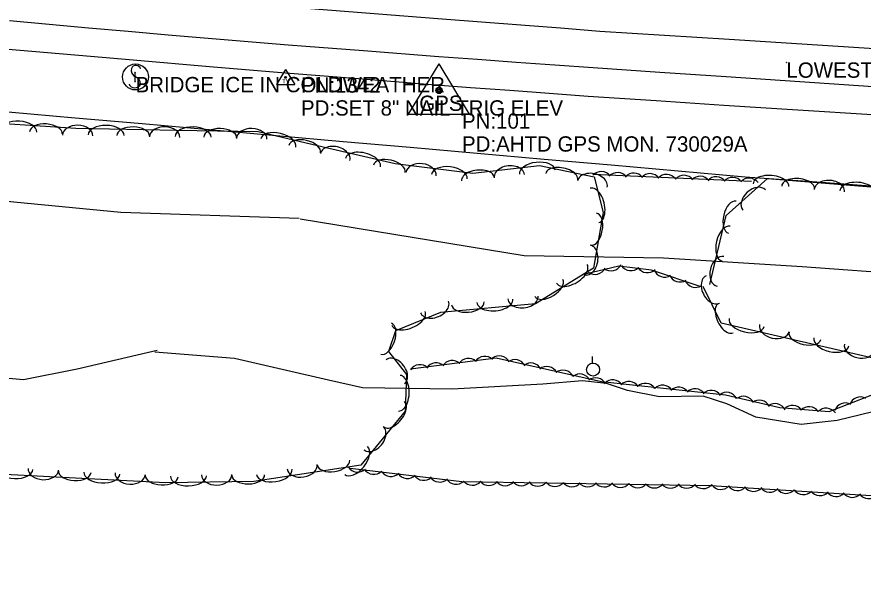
# Model space of a CAD drawing. Extents: x 1441650 to 1491889, y 345904 to 358319.
# Drawn here: x 1481721.1 to 1481997.4, y 345953.9 to 346142.2 of the extents above; entities that cross this region are included whole.
import ezdxf

# ---------------------------------------------------------------- set-up
doc = ezdxf.new("R2010")
doc.units = 0
for name, color, linetype in [('S_EDGE_PAVEMENT', 7, 'Continuous'), ('S_MSC_PT_SYM', 7, 'Continuous'), ('S_PAVEMENT_CROWN', 7, 'Continuous'), ('S_PRIMARY_CTL', 7, 'Continuous'), ('S_PRIMARY_CTL_ANNOT', 7, 'Continuous'), ('S_SECONDARY_CTL', 7, 'Continuous'), ('S_SECONDARY_CTL_ANNOT', 7, 'Continuous'), ('S_SHOULDER', 7, 'Continuous'), ('S_SIGN', 7, 'Continuous'), ('S_SIGN_ANNOT', 7, 'Continuous'), ('S_STREAM', 7, 'Continuous'), ('S_SURVEY_TEXT_ANNOT', 7, 'Continuous'), ('S_TREE', 7, 'Continuous'), ('S_UTILITY_POLE', 7, 'Continuous')]:
    doc.layers.add(name, color=color, linetype=linetype)

msp = doc.modelspace()

# ---------------------------------------------------------------- linework, layer by layer
at = {"layer": 'S_EDGE_PAVEMENT'}
msp.add_lwpolyline([(1481718.65, 346141.01), (1481731.56, 346139.84), (1481744.48, 346138.66), (1481757.39, 346137.49), (1481770.47, 346136.39), (1481783.55, 346135.3), (1481796.63, 346134.2), (1481809.71, 346133.11), (1481834.3, 346131.19), (1481858.9, 346129.28), (1481871.5, 346128.36), (1481884.11, 346127.45), (1481896.71, 346126.53), (1481909.31, 346125.62), (1481931.01, 346124.15), (1481952.71, 346122.68), (1481976.73, 346121.08), (1482000.74, 346119.48)], dxfattribs=at)
at = {"layer": 'S_MSC_PT_SYM'}
for points in [[(1481972.38, 346127.31), (1481972.38, 346127.36), (1481972.38, 346127.31), (1481972.33, 346127.31), (1481972.38, 346127.31), (1481972.38, 346127.26), (1481972.38, 346127.31), (1481972.43, 346127.31)], [(1481759.68, 346124.08), (1481759.68, 346124.13), (1481759.68, 346124.08), (1481759.63, 346124.08), (1481759.68, 346124.08), (1481759.68, 346124.03), (1481759.68, 346124.08), (1481759.73, 346124.08)], [(1481759.65, 346121.02), (1481759.65, 346121.07), (1481759.65, 346121.02), (1481759.6, 346121.02), (1481759.65, 346121.02), (1481759.65, 346120.97), (1481759.65, 346121.02), (1481759.7, 346121.02)]]:
    msp.add_lwpolyline(points, dxfattribs=at)
at = {"layer": 'S_PAVEMENT_CROWN'}
msp.add_lwpolyline([(1481707.25, 346154.31), (1481731.1, 346152.03), (1481754.94, 346149.76), (1481768.72, 346148.69), (1481782.49, 346147.61), (1481796.26, 346146.54), (1481810.03, 346145.46), (1481822.51, 346144.49), (1481834.99, 346143.53), (1481847.47, 346142.56), (1481859.95, 346141.59), (1481872.82, 346140.59), (1481885.69, 346139.59), (1481898.56, 346138.58), (1481911.43, 346137.58), (1481932.58, 346136.25), (1481953.73, 346134.93), (1481977.43, 346133.4), (1482001.13, 346131.87)], dxfattribs=at)
at = {"layer": 'S_PRIMARY_CTL'}
for p, q in [((1481858.92, 346126.88), (1481848.88, 346110.37)), ((1481858.92, 346126.88), (1481868.74, 346110.37)), ((1481848.88, 346110.37), (1481868.74, 346110.37))]:
    msp.add_line(p, q, dxfattribs=at)
for radius in [1.04, 0.609, 0.344]:
    msp.add_circle((1481858.92, 346118.18), radius, dxfattribs=at)
at = {"layer": 'S_SECONDARY_CTL'}
for p, q in [((1481808.84, 346125.06), (1481805.83, 346120.11)), ((1481808.84, 346125.06), (1481811.79, 346120.11)), ((1481805.83, 346120.11), (1481811.79, 346120.11))]:
    msp.add_line(p, q, dxfattribs=at)
for radius in [0.311, 0.183, 0.103]:
    msp.add_circle((1481808.84, 346122.45), radius, dxfattribs=at)
at = {"layer": 'S_SHOULDER'}
msp.add_lwpolyline([(1481717.07, 346131.75), (1481731.07, 346130.54), (1481745.07, 346129.33), (1481759.07, 346128.12), (1481783.95, 346126.03), (1481808.83, 346123.94), (1481832.63, 346122.03), (1481856.43, 346120.12), (1481869.24, 346119.16), (1481882.05, 346118.21), (1481894.86, 346117.26), (1481907.66, 346116.3), (1481929.81, 346114.84), (1481951.96, 346113.37), (1481976.15, 346111.83), (1482000.34, 346110.28)], dxfattribs=at)
at = {"layer": 'S_SIGN'}
msp.add_line((1481759.65, 346121.02), (1481759.68, 346124.08), dxfattribs=at)
msp.add_circle((1481759.82, 346122.57), 4.24, dxfattribs=at)
for centre, radius, start, end in [((1481760.98, 346124.83), 2.55, 167.1196, 241.9813), ((1481759.94, 346124.73), 1.62, 16.5258, 156.8957), ((1481759.11, 346120.29), 2.38, 358.6529, 73.7063), ((1481759.55, 346121.17), 2.17, 204.641, 335.359)]:
    msp.add_arc(centre, radius, start, end, dxfattribs=at)
at = {"layer": 'S_STREAM'}
for points in [[(1481412.04, 346116.69), (1481447.37, 346110.81), (1481499.7, 346106.56), (1481551.05, 346102.2), (1481595.02, 346097.42), (1481628.76, 346090.75), (1481661.98, 346087.35), (1481692.26, 346084.49), (1481720.11, 346081.81), (1481755.02, 346078.35), (1481813.27, 346076.4)], [(1481813.61, 346076.27), (1481886.71, 346064.19), (1481932.28, 346063.53), (1481977.57, 346060.61), (1482013.31, 346057.99)], [(1481766.85, 346033.19), (1481740.81, 346027.11), (1481723.23, 346023.58), (1481700.2, 346025.73), (1481682.22, 346027.8), (1481670.37, 346033.2), (1481653.63, 346042.33), (1481634.39, 346046.88), (1481606.71, 346053.36), (1481590.41, 346052.3), (1481567.17, 346052.83), (1481544.37, 346052.09), (1481520.58, 346053.85), (1481499.78, 346057.19), (1481480.07, 346061.42), (1481460.01, 346062.09), (1481440.26, 346062.07)], [(1482008.21, 346014.99), (1481988.92, 346010.32), (1481977.24, 346009.06), (1481962.4, 346011.38), (1481952.95, 346015.81), (1481945.23, 346018.32), (1481930.95, 346018.08), (1481920.43, 346020.08), (1481913.66, 346022.41), (1481905.74, 346023.28), (1481892.85, 346022.15), (1481863.25, 346020.55), (1481833.93, 346020.96), (1481822.82, 346023.52), (1481809.12, 346026.67), (1481792.12, 346030.57), (1481766.14, 346032.66)]]:
    msp.add_lwpolyline(points, dxfattribs=at)
at = {"layer": 'S_TREE'}
for points in [[(1481718.17, 346111.18), (1481740.05, 346109.25), (1481761.93, 346107.32), (1481783.82, 346105.4), (1481805.7, 346103.47), (1481827.58, 346101.54), (1481849.46, 346099.61), (1481871.34, 346097.68), (1481893.23, 346095.75), (1481915.11, 346093.82), (1481936.99, 346091.89), (1481958.87, 346089.96), (1481982.31, 346088.29), (1482005.75, 346086.61)], [(1481718.17, 346111.18), (1481740.05, 346109.25), (1481761.93, 346107.32), (1481783.82, 346105.4), (1481805.7, 346103.47), (1481827.58, 346101.54), (1481849.46, 346099.61), (1481871.34, 346097.68), (1481893.23, 346095.75), (1481915.11, 346093.82), (1481936.99, 346091.89), (1481958.87, 346089.96), (1481982.31, 346088.29), (1482005.75, 346086.61)], [(1481703.79, 346108.25), (1481740.36, 346105.82), (1481773.28, 346105.22), (1481799.89, 346104.71), (1481821.05, 346099.78), (1481844.64, 346094.27), (1481869.96, 346091.19), (1481891.74, 346093.68), (1481909.57, 346089.94), (1481912.49, 346078.24), (1481909.38, 346060.13), (1481890.48, 346048.49), (1481859.39, 346045.66), (1481844.75, 346039.63), (1481842.47, 346032.92), (1481848.34, 346025.37), (1481847.84, 346013.38), (1481833.36, 345995.76), (1481798.49, 345990.42), (1481769.58, 345989.96), (1481700.27, 345993.52)], [(1481909.2, 346090.81), (1481960.92, 346088.48)], [(1481947.4, 346054.76), (1481952.67, 346077.32), (1481966.17, 346089.42), (1482040.52, 346083.45), (1482117.14, 346075.18), (1482200.67, 346064.28), (1482274.64, 346058.94), (1482336.34, 346062.96), (1482371.34, 346062.31), (1482403.59, 346054.88), (1482410.98, 346036.6), (1482402.11, 346006.35), (1482367.53, 346007.32), (1482324.01, 346007.37), (1482213.19, 346016.51), (1482173.46, 346018.85), (1482093.9, 346037.14), (1482035.66, 346026.88), (1482004.43, 346029.84), (1481951.05, 346042.14), (1481945.18, 346054.12)], [(1481944.51, 346054.04), (1481928.33, 346059.45), (1481917.64, 346060.75), (1481906.67, 346058.1)], [(1481849.58, 346027.22), (1481877.59, 346030.78), (1481911.94, 346023.03), (1481952.48, 346018.67), (1481970.2, 346014.59), (1481986.32, 346013.31), (1482006.47, 346021.09), (1482023.17, 346018.82), (1482051.44, 346021.7), (1482070.07, 346032.61)], [(1482401.37, 346005.5), (1482384.21, 345967.07), (1482375.66, 345956.28), (1482347.85, 345953.95), (1482310.81, 345962.95), (1482240.34, 345973.71), (1482129.66, 345983.34), (1482082.62, 345982.37), (1482022.77, 345984.3), (1481947.65, 345989.01), (1481866.38, 345990.24), (1481829.87, 345994.64)]]:
    msp.add_lwpolyline(points, dxfattribs=at)
for centre, start, end in [((1481909.87, 346061.68), 232.7968, 334.3937), ((1481915.07, 346062.87), 232.7968, 334.3937), ((1481921.58, 346062.92), 212.2624, 313.8593), ((1481926.98, 346062.26), 212.2624, 313.8593), ((1481932.61, 346060.82), 200.7126, 302.3095), ((1481937.64, 346059.22), 200.7126, 302.3095), ((1481942.68, 346057.46), 200.7126, 302.3095)]:
    msp.add_arc(centre, 3.64, start, end, dxfattribs=at)
for centre, major_axis, ratio, start_param, end_param in [((1481721.71, 346104.93), (-5.86, 0.39), 0.550075, 3.141593, 6.283185), ((1481730.56, 346104.34), (-5.33, 0.35), 0.540695, 3.141593, 6.283185), ((1481740.94, 346103.42), (-4.95, 0.09), 0.685305, 3.141593, 6.283185), ((1481750.2, 346103.52), (-5.87, 0.11), 0.550076, 3.141593, 6.283185), ((1481759.07, 346103.36), (-5.35, 0.1), 0.540695, 3.141593, 6.283185), ((1481769.36, 346102.91), (-4.95, 0.09), 0.685305, 3.141593, 6.283185), ((1481778.62, 346103), (-5.87, 0.11), 0.550075, 3.141593, 6.283185), ((1481787.49, 346102.83), (-5.35, 0.1), 0.540695, 3.141593, 6.283185), ((1481797.78, 346102.37), (-4.95, 0.1), 0.685305, 3.141593, 6.283185), ((1481806.41, 346101.01), (-5.71, 1.33), 0.550383, 3.141722, 6.283314), ((1481815.04, 346099), (-5.2, 1.21), 0.540997, 3.141718, 6.28331), ((1481825.01, 346096.41), (-4.82, 1.13), 0.686231, 3.141921, 6.283514), ((1481834.07, 346094.56), (-5.71, 1.33), 0.550818, 3.141793, 6.283386), ((1481842.69, 346092.55), (-5.2, 1.21), 0.541425, 3.141787, 6.283379), ((1481853.08, 346090.85), (-4.92, 0.6), 0.685304, 3.141593, 6.283185), ((1481862.3, 346089.99), (-5.83, 0.71), 0.550074, 3.141593, 6.283185), ((1481881.87, 346090.15), (-4.92, -0.56), 0.685466, 3.141504, 6.283097), ((1481891.03, 346091.46), (-5.83, -0.67), 0.550204, 3.141539, 6.283131), ((1481871.61, 346089.24), (-5.31, -0.61), 0.540821, 3.14154, 6.283133), ((1481899.02, 346089.98), (-5.21, 1.09), 0.542664, 3.141906, 6.283499), ((1481909.02, 346087.62), (-4.83, 1.01), 0.687801, 3.142125, 6.283718), ((1481911.9, 346088.02), (-0.16, -3.64), 0.999372, 2.254992, 4.028193), ((1481917.22, 346087.71), (-0.16, -3.64), 0.999372, 2.254992, 4.028193), ((1481922.5, 346087.55), (-0.16, -3.64), 0.999372, 2.254992, 4.028193), ((1481927.79, 346087.34), (-0.16, -3.64), 0.999372, 2.254992, 4.028193), ((1481933.23, 346087.1), (-0.16, -3.64), 0.999372, 2.254992, 4.028193), ((1481938.86, 346086.81), (-0.16, -3.64), 0.999372, 2.254992, 4.028193), ((1481967.34, 346087.21), (-5.85, 0.47), 0.544954, 3.141681, 6.283274), ((1481944.18, 346086.5), (-0.16, -3.64), 0.999372, 2.254992, 4.028193), ((1481949.46, 346086.33), (-0.16, -3.64), 0.999372, 2.254992, 4.028193), ((1481954.76, 346086.13), (-0.16, -3.64), 0.999372, 2.254992, 4.028193), ((1481960.19, 346085.88), (-0.16, -3.64), 0.999372, 2.254992, 4.028193), ((1481976.18, 346086.5), (-5.33, 0.43), 0.535661, 3.141678, 6.283271), ((1481986.43, 346085.42), (-4.94, 0.4), 0.678925, 3.141736, 6.283329), ((1481995.68, 346084.94), (-5.85, 0.47), 0.544954, 3.141681, 6.283274), ((1481909.71, 346080.62), (-1.4, 5.62), 0.557182, 3.142368, 6.283961), ((1481961.86, 346082.37), (-3.69, -3.31), 0.682028, 3.141593, 6.283185), ((1481954.72, 346076.75), (-1.22, -5.21), 0.540526, 3.141593, 6.283185), ((1481909.41, 346072.85), (0.91, 5.26), 0.541536, 3.141784, 6.283376), ((1481952.7, 346068.11), (-1.34, -5.71), 0.549903, 3.141593, 6.283185), ((1481907.41, 346062.76), (0.84, 4.88), 0.686371, 3.141916, 6.283509), ((1481950.84, 346059.04), (-1.13, -4.83), 0.685091, 3.141593, 6.283185), ((1481902.32, 346058.27), (4.99, 3.07), 0.551021, 3.141569, 6.283162), ((1481948.3, 346053.15), (2.18, -4.45), 0.683963, 3.139924, 6.281517), ((1481894.78, 346053.63), (4.54, 2.8), 0.541624, 3.14157, 6.283162), ((1481857.44, 346047.43), (4.58, 1.89), 0.68533, 3.141577, 6.28317), ((1481868.33, 346048.6), (5.32, 0.48), 0.54098, 3.141511, 6.283103), ((1481877.16, 346049.4), (5.84, 0.53), 0.550365, 3.141508, 6.283101), ((1481886.35, 346050.5), (4.93, 0.45), 0.685666, 3.141454, 6.283047), ((1481952.6, 346043.79), (2.35, -4.8), 0.539637, 3.140604, 6.282197), ((1481848.98, 346043.67), (5.43, 2.23), 0.550095, 3.141583, 6.283176), ((1481959.38, 346042.38), (5.72, -1.32), 0.545113, 3.141593, 6.283185), ((1481841.64, 346037.08), (1.72, 5.06), 0.540696, 3.141593, 6.283185), ((1481968.46, 346040.55), (4.83, -1.11), 0.679123, 3.141593, 6.283185), ((1481978.44, 346037.99), (5.21, -1.2), 0.535818, 3.141593, 6.283185), ((1481987.08, 346036), (5.72, -1.32), 0.545113, 3.141593, 6.283185), ((1481996.17, 346034.17), (4.83, -1.11), 0.679123, 3.141593, 6.283185), ((1481844.64, 346026.25), (-3.03, 3.89), 0.689228, 3.140689, 6.282282), ((1481863.25, 346026.28), (-3.61, -0.46), 0.999899, 3.825789, 5.598989), ((1481868.5, 346026.98), (-3.61, -0.46), 0.999899, 3.825789, 5.598989), ((1481873.9, 346027.67), (-3.61, -0.46), 0.999899, 3.825789, 5.598989), ((1481878.56, 346027.84), (-3.55, 0.8), 0.999925, 3.825789, 5.598989), ((1481883.75, 346026.59), (-3.55, 0.8), 0.999925, 3.825789, 5.598989), ((1481852.71, 346024.94), (-3.61, -0.46), 0.999899, 3.825789, 5.598989), ((1481858.02, 346025.54), (-3.61, -0.46), 0.999899, 3.825789, 5.598989), ((1481888.92, 346025.5), (-3.55, 0.8), 0.999925, 3.825789, 5.598989), ((1481894.1, 346024.37), (-3.55, 0.8), 0.999925, 3.825789, 5.598989), ((1481899.41, 346023.17), (-3.55, 0.8), 0.999925, 3.825789, 5.598989), ((1481845.96, 346019.24), (0.24, 5.82), 0.553996, 3.141113, 6.282706), ((1481904.91, 346021.89), (-3.55, 0.8), 0.999925, 3.825789, 5.598989), ((1481910.09, 346020.65), (-3.55, 0.8), 0.999925, 3.825789, 5.598989), ((1481915.64, 346019.96), (-3.64, 0.23), 0.999914, 3.782256, 5.555457), ((1481920.92, 346019.43), (-3.64, 0.23), 0.999914, 3.782256, 5.555457), ((1481926.33, 346018.84), (-3.64, 0.23), 0.999914, 3.782256, 5.555457), ((1481931.94, 346018.2), (-3.64, 0.23), 0.999914, 3.782256, 5.555457), ((1481937.23, 346017.56), (-3.64, 0.23), 0.999914, 3.782256, 5.555457), ((1481942.49, 346017.07), (-3.64, 0.23), 0.999914, 3.782256, 5.555457), ((1481947.77, 346016.54), (-3.64, 0.23), 0.999914, 3.782256, 5.555457), ((1481952.85, 346015.89), (-2.98, -2.1), 0.999832, 2.98601, 4.75921), ((1481844.26, 346012.37), (3.39, 4.13), 0.540737, 3.141578, 6.283171), ((1481958.35, 346014.59), (-2.98, -2.1), 0.999832, 2.98601, 4.75921), ((1481963.53, 346013.32), (-2.98, -2.1), 0.999832, 2.98601, 4.75921), ((1481968.69, 346012.21), (-2.98, -2.1), 0.999832, 2.98601, 4.75921), ((1481991.6, 346012.42), (-2.47, -2.68), 0.999868, 3.36872, 5.14192), ((1481996.5, 346014.39), (-2.47, -2.68), 0.999868, 3.36872, 5.14192), ((1481974.34, 346011.63), (-1.49, -3.33), 0.999215, 2.596177, 4.369378), ((1481979.76, 346011.19), (-1.49, -3.33), 0.999215, 2.596177, 4.369378), ((1481985.38, 346010.71), (-1.49, -3.33), 0.999215, 2.596177, 4.369378), ((1481837.52, 346004.57), (3.14, 3.83), 0.685359, 3.141568, 6.283161), ((1481831.84, 345997.25), (3.72, 4.54), 0.550119, 3.141578, 6.28317), ((1481824.47, 345996.54), (5.28, 0.81), 0.540697, 3.141593, 6.283185), ((1481720.43, 345994.61), (5.86, -0.3), 0.550075, 3.141593, 6.283185), ((1481729.69, 345994.39), (4.95, -0.25), 0.685305, 3.141593, 6.283185), ((1481739.96, 345993.6), (5.34, -0.27), 0.540695, 3.141593, 6.283185), ((1481805.13, 345993.58), (5.8, 0.89), 0.550077, 3.141593, 6.283185), ((1481814.24, 345995.24), (4.9, 0.75), 0.685308, 3.141593, 6.283185), ((1481832.36, 345997.09), (3.62, -0.44), 0.999997, 3.825788, 5.598989), ((1481837.64, 345996.38), (3.62, -0.44), 0.999997, 3.825788, 5.598989), ((1481748.82, 345993.15), (5.86, -0.3), 0.550075, 3.141593, 6.283185), ((1481758.08, 345992.93), (4.95, -0.25), 0.685305, 3.141593, 6.283185), ((1481768.35, 345992.15), (5.34, -0.27), 0.540695, 3.141593, 6.283185), ((1481777.07, 345992.2), (5.87, 0.09), 0.550076, 3.141593, 6.283185), ((1481786.33, 345992.61), (4.95, 0.08), 0.685306, 3.141593, 6.283185), ((1481796.63, 345992.51), (5.35, 0.09), 0.540696, 3.141593, 6.283185), ((1481843.25, 345995.67), (3.62, -0.44), 0.999997, 3.825789, 5.598989), ((1481848.65, 345995.02), (3.62, -0.44), 0.999997, 3.825789, 5.598989), ((1481853.92, 345994.42), (3.62, -0.44), 0.999997, 3.825788, 5.598989), ((1481859.17, 345993.86), (3.62, -0.44), 0.999997, 3.825788, 5.598989), ((1481864.46, 345993.15), (3.62, -0.44), 0.999997, 3.825788, 5.598989), ((1481869.81, 345992.81), (1.91, 3.1), 0.999989, 2.792894, 4.566094), ((1481875.25, 345992.73), (1.91, 3.1), 0.999989, 2.792894, 4.566094), ((1481880.55, 345992.68), (1.91, 3.1), 0.999989, 2.792894, 4.566094), ((1481885.84, 345992.68), (1.91, 3.1), 0.999989, 2.792894, 4.566094), ((1481891.17, 345992.52), (1.91, 3.1), 0.999989, 2.792894, 4.566094), ((1481896.81, 345992.41), (1.91, 3.1), 0.999989, 2.792894, 4.566094), ((1481902.26, 345992.32), (1.91, 3.1), 0.999989, 2.792894, 4.566094), ((1481907.56, 345992.28), (1.91, 3.1), 0.999989, 2.792894, 4.566094), ((1481912.84, 345992.27), (1.91, 3.1), 0.999989, 2.792894, 4.566094), ((1481918.17, 345992.12), (1.91, 3.1), 0.999989, 2.792894, 4.566094), ((1481923.82, 345992), (1.91, 3.1), 0.999989, 2.792894, 4.566094), ((1481929.26, 345991.92), (1.91, 3.1), 0.999989, 2.792894, 4.566094), ((1481934.56, 345991.87), (1.91, 3.1), 0.999989, 2.792894, 4.566094), ((1481939.85, 345991.87), (1.91, 3.1), 0.999989, 2.792894, 4.566094), ((1481945.18, 345991.71), (1.91, 3.1), 0.999989, 2.792894, 4.566094), ((1481950.94, 345991.44), (3.62, -0.39), 0.999997, 3.869314, 5.642515), ((1481956.38, 345991.1), (3.62, -0.39), 0.999997, 3.869314, 5.642515), ((1481961.67, 345990.8), (3.62, -0.39), 0.999997, 3.869314, 5.642514), ((1481966.95, 345990.54), (3.62, -0.39), 0.999997, 3.869314, 5.642514), ((1481972.27, 345990.14), (3.62, -0.39), 0.999997, 3.869314, 5.642514), ((1481977.9, 345989.75), (3.62, -0.39), 0.999997, 3.869314, 5.642515), ((1481983.33, 345989.41), (3.62, -0.39), 0.999997, 3.869314, 5.642515), ((1481988.63, 345989.11), (3.62, -0.39), 0.999997, 3.869314, 5.642514), ((1481993.9, 345988.85), (3.62, -0.39), 0.999997, 3.869314, 5.642514), ((1481999.22, 345988.44), (3.62, -0.39), 0.999997, 3.869314, 5.642514)]:
    msp.add_ellipse(centre, major_axis=major_axis, ratio=ratio, start_param=start_param, end_param=end_param, dxfattribs=at)
at = {"layer": 'S_UTILITY_POLE'}
msp.add_line((1481909.1, 346029.1), (1481909.1, 346031.21), dxfattribs=at)
msp.add_circle((1481909.22, 346026.96), 2.13, dxfattribs=at)

# ---------------------------------------------------------------- texts
at = {"layer": 'S_PRIMARY_CTL'}
msp.add_text('GPS', height=5, rotation=360, dxfattribs=at).set_placement((1481852.48, 346111.48))
at = {"layer": 'S_PRIMARY_CTL_ANNOT'}
for s, p in [('PN:101', (1481866.42, 346105.68)), ('PD:AHTD GPS MON. 730029A', (1481866.42, 346098.18))]:
    msp.add_text(s, height=5, dxfattribs=at).set_placement(p)
at = {"layer": 'S_SECONDARY_CTL'}
msp.add_text('TV', height=1.5, rotation=360, dxfattribs=at).set_placement((1481807.64, 346120.44))
at = {"layer": 'S_SECONDARY_CTL_ANNOT'}
for s, p in [('PN:1342', (1481813.84, 346117.45)), ('PD:SET 8" NAIL TRIG ELEV', (1481813.84, 346109.95))]:
    msp.add_text(s, height=5, dxfattribs=at).set_placement(p)
at = {"layer": 'S_SIGN_ANNOT'}
msp.add_text('BRIDGE ICE IN COLDWEATHER', height=5, dxfattribs=at).set_placement((1481759.82, 346117.57))
at = {"layer": 'S_SURVEY_TEXT_ANNOT'}
msp.add_text('LOWEST LINE', height=5, dxfattribs=at).set_placement((1481972.38, 346122.31))

doc.saveas('drawing.dxf')
